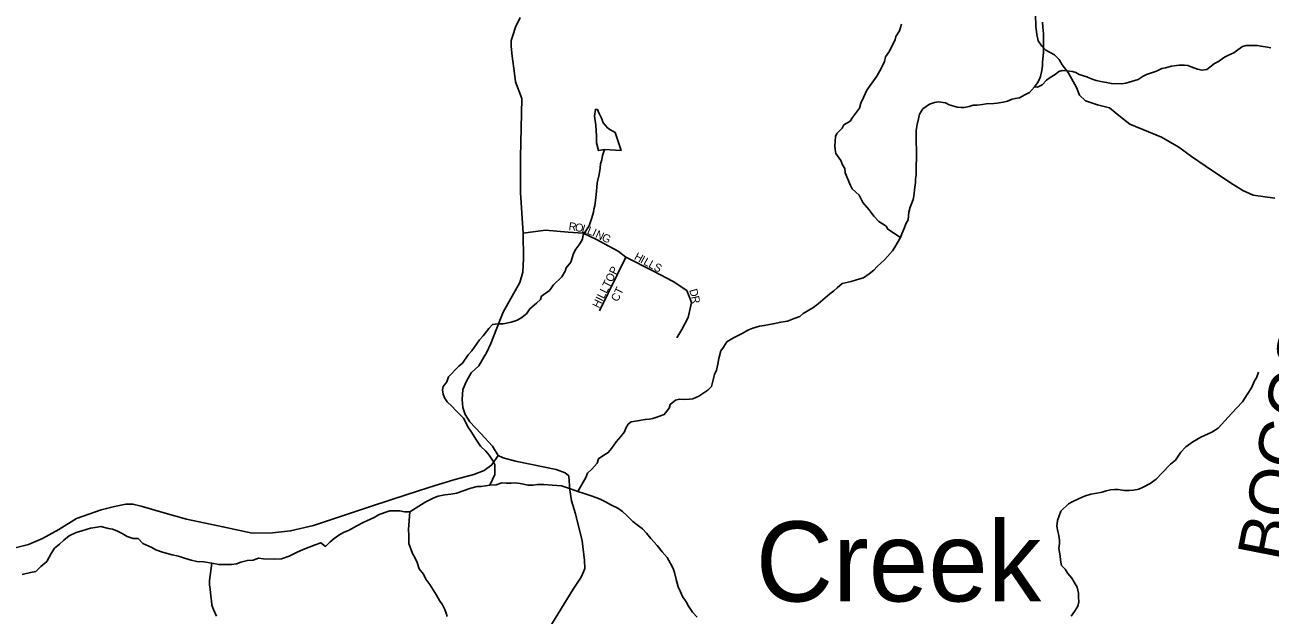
# Model space of a CAD drawing. Extents: x 1310247 to 1664935, y 235267 to 584339.
# Drawn here: x 1481469 to 1489245, y 356246 to 359933 of the extents above; entities that cross this region are included whole.
import ezdxf

# ---------------------------------------------------------------- set-up
doc = ezdxf.new("R2010")
doc.units = 0
for name, color, linetype in [('GM_X_County_Road', 7, 'Continuous'), ('GM_X_Minor_Lake', 7, 'Continuous'), ('GM_X_Minor_River', 7, 'Continuous'), ('GM_X_Minor_River_Text', 7, 'Continuous'), ('GM_X_Township_Road_Text', 7, 'Continuous'), ('GM_X_Township_Subdivision', 7, 'Continuous'), ('GM_X_Township_Subdivision_Text', 7, 'Continuous')]:
    doc.layers.add(name, color=color, linetype=linetype)

msp = doc.modelspace()

# ---------------------------------------------------------------- linework, layer by layer
at = {"layer": 'GM_X_County_Road'}
for points in [[(1484740.4, 356159.9), (1484893.3, 356408.6), (1484943.4, 356483.5), (1484958.3, 356515.2), (1484964.9, 356537), (1484964.3, 356587.2), (1484949.6, 356709.9), (1484908.1, 356877.5), (1484882.4, 356960.4), (1484872.2, 357028.8), (1484869, 357057), (1484867.7, 357083.1), (1484866.6, 357115.2), (1484843, 357133.9), (1484787.6, 357155.4), (1484532.8, 357208.2), (1484455.3, 357228.3), (1484423.6, 357243.2), (1484389.2, 357301.6), (1484315.5, 357380), (1484246.5, 357452.1), (1484218.3, 357499.2), (1484204.2, 357543.1), (1484199.5, 357591.7), (1484204.2, 357654.4), (1484227.7, 357706.1), (1484255.9, 357759.5), (1484304.5, 357803.4), (1484334.3, 357857.2), (1484351.1, 357884.9), (1484378.6, 357942.3), (1484434.6, 358085.2), (1484456.1, 358138.8), (1484559, 358323.7), (1484577.8, 358387.9), (1484583.1, 358473.6), (1484580.5, 358631.5), (1484564.4, 358883), (1484564.4, 359105.2), (1484572.4, 359471.8), (1484533.3, 359576.9), (1484526.7, 359629.2), (1484511.7, 359737.9), (1484505.3, 359798.3), (1484506.3, 359834.3), (1484515.2, 359866.2), (1484532.6, 359917.9), (1484562.3, 359979.3)], [(1487779.5, 359995.4), (1487782, 359925.4), (1487788.1, 359872.6), (1487797.9, 359832.1), (1487820, 359800.2), (1487844.6, 359775.6), (1487898.6, 359746.2), (1487928.1, 359716.7), (1487947.7, 359682.4), (1487983.3, 359634.5), (1488037.3, 359541.1), (1488055.2, 359492.9), (1488093.3, 359457.2), (1488167.1, 359432.8), (1488242.3, 359413.5), (1488300, 359365.6), (1488370, 359312.8), (1488567.7, 359230.6), (1488674.5, 359169.2), (1488754.2, 359110.3), (1488885.6, 359021.9), (1489015.7, 358935.9), (1489075.9, 358897.9), (1489139.7, 358869.7), (1489274.8, 358850)], [(1481407.4, 356666.6), (1481491.7, 356686.4), (1481578.7, 356724.6), (1481680.1, 356781.3), (1481790.5, 356849.8), (1481946.1, 356903.1), (1482028.7, 356925), (1482099.5, 356937.9), (1482143.6, 356939.3), (1482195.3, 356925.3), (1482330.2, 356886.1), (1482477.7, 356844.9), (1482705, 356798.1), (1482889, 356758), (1483015.1, 356758.7), (1483127.6, 356771.8), (1483270.7, 356806.1), (1483615.6, 356920.7), (1483759.6, 356967.6), (1483927.7, 357022.1), (1484030.4, 357055.1), (1484161.4, 357094.4), (1484273, 357123.3), (1484337, 357149.2), (1484384, 357184), (1484423.6, 357243.2)]]:
    msp.add_lwpolyline(points, dxfattribs=at)
at = {"layer": 'GM_X_Minor_Lake'}
for points in [[(1485087.6, 359154.7), (1485191.8, 359148.7), (1485155.6, 359259.7), (1485125.8, 359276.3), (1485110, 359286.6), (1485080.5, 359321.3), (1485069, 359349.6), (1485053.5, 359384), (1485043.8, 359404.2), (1485031.8, 359404.4), (1485025.1, 359362.4), (1485034.1, 359306), (1485039, 359237.7), (1485038.3, 359195.5)], [(1485038.3, 359195.5), (1485051.5, 359147.1), (1485087.6, 359154.7)]]:
    msp.add_lwpolyline(points, dxfattribs=at)
at = {"layer": 'GM_X_Minor_River'}
for points in [[(1486936.8, 358604.4), (1486857.3, 358656), (1486847.6, 358676.3), (1486801.9, 358705.2), (1486770.4, 358737.9), (1486740.9, 358776.6), (1486701.6, 358823.5), (1486678.3, 358868.1), (1486634.8, 358909.1), (1486625.1, 358929.3), (1486592.4, 359008.3), (1486588.8, 359036.5), (1486575.2, 359058.8), (1486563.6, 359085.1), (1486532.3, 359129.9), (1486528.7, 359154), (1486527.1, 359176.2), (1486532.1, 359234.4), (1486540.5, 359254.3), (1486573.3, 359287.9), (1486583.7, 359307.8), (1486622.3, 359331.3), (1486636.8, 359353.2), (1486682.1, 359412.7), (1486688.7, 359442.7), (1486705.4, 359478.6), (1486726.3, 359524.5), (1486790.2, 359611.8), (1486819.3, 359663.5), (1486838.1, 359703.4), (1486842.6, 359733.5), (1486869.4, 359769.2), (1486902.9, 359841), (1486907.3, 359861), (1486930, 359894.8), (1486942.8, 359936.7)], [(1487365.6, 359423), (1487391.9, 359430.6), (1487414, 359432.2), (1487450.2, 359435.6), (1487472.4, 359439.3), (1487520.7, 359442.5), (1487540.8, 359444.1), (1487579.1, 359449.5), (1487605.4, 359457.1), (1487633.7, 359468.7), (1487653.9, 359472.3), (1487680.1, 359477.9), (1487712.6, 359495.4), (1487743, 359511), (1487773.8, 359546.6), (1487792.3, 359570.4), (1487802.8, 359590.3), (1487811.2, 359610.3), (1487819.9, 359648.3), (1487824.4, 359676.4), (1487824.8, 359698.5), (1487830, 359762.7), (1487830.9, 359814.9), (1487829.5, 359847.1), (1487830.1, 359877.2), (1487826.8, 359917.5), (1487823.3, 359949.7)], [(1487773.8, 359546.6), (1487791.9, 359544.3), (1487822.3, 359557.8), (1487848.9, 359587.5), (1487871.3, 359603.2), (1487903.8, 359622.8), (1487926.3, 359642.5), (1487946.5, 359648.2), (1487976.6, 359645.6), (1488010.7, 359641), (1488032.7, 359634.6), (1488052.5, 359622.2), (1488100.5, 359607.3), (1488124.4, 359596.9), (1488158.4, 359586.2), (1488198.5, 359577.5), (1488224.5, 359573), (1488254.5, 359566.5), (1488318.8, 359565.4), (1488345, 359568.9), (1488421.8, 359591.8), (1488452.3, 359611.3), (1488472.6, 359623), (1488535.3, 359644), (1488569.8, 359659.5), (1488592, 359665.2), (1488630.3, 359674.6), (1488676.7, 359681.8), (1488710.8, 359681.2), (1488730.9, 359678.8), (1488752.8, 359670.4), (1488792.8, 359655.7), (1488820.8, 359649.2), (1488851, 359654.7), (1488897.9, 359692.1), (1488922.3, 359703.7), (1488961, 359731.2), (1488981.2, 359740.8), (1489019.7, 359758.3), (1489044.2, 359776), (1489072.7, 359797.6), (1489094.9, 359803.2), (1489121.1, 359804.8), (1489141.2, 359804.4), (1489165.3, 359804), (1489189.3, 359799.6), (1489229.4, 359792.8), (1489249.4, 359788.5)], [(1484921.1, 357017.3), (1484972.1, 357104.8), (1484982.7, 357132.8), (1485009.3, 357156.4), (1485042.1, 357194), (1485050.6, 357222), (1485079.1, 357239.6), (1485111.6, 357261.2), (1485132.2, 357287), (1485161.1, 357328.6), (1485189.8, 357362.3), (1485212.5, 357390.1), (1485220.9, 357414), (1485235.4, 357437.9), (1485255.8, 357453.6), (1485282, 357457.2), (1485342.5, 357468.2), (1485366.6, 357469.8), (1485390.8, 357473.4), (1485415.1, 357481.1), (1485461.6, 357498.3), (1485492.5, 357538), (1485499, 357562), (1485531.6, 357587.6), (1485557.8, 357595.2), (1485583.9, 357592.7), (1485620.1, 357594.1), (1485640.3, 357595.8), (1485676.7, 357613.2), (1485733.7, 357650.4), (1485756.2, 357674.1), (1485775.7, 357748.2), (1485788.2, 357776.1), (1485797, 357814.1), (1485803.6, 357848.2), (1485814.5, 357896.2), (1485831, 357920), (1485851.7, 357951.8), (1485894.4, 357977.2), (1485949.1, 358004.4), (1485983.7, 358026), (1486014, 358037.5), (1486036.3, 358045.1), (1486056.5, 358050.8), (1486086.7, 358054.3), (1486141.2, 358065.5), (1486189.6, 358074.7), (1486231.9, 358082), (1486272.4, 358099.4), (1486308.8, 358110.8), (1486329.3, 358130.5), (1486390.2, 358165.7), (1486422.8, 358189.2), (1486496.3, 358252.3), (1486520.7, 358272), (1486541.2, 358289.7), (1486573.8, 358317.3), (1486628.3, 358330.4), (1486656.6, 358338), (1486682.9, 358345.5), (1486707.1, 358353.2), (1486741.7, 358376.7), (1486770.3, 358400.3), (1486790.8, 358424.1), (1486837.8, 358465.5), (1486856.2, 358485.2), (1486887, 358520.9), (1486901.5, 358544.8), (1486936.8, 358604.4), (1486945.2, 358626.4), (1486957.8, 358656.3), (1486972.6, 358694.2), (1486985, 358714.1), (1486989.9, 358762.3), (1486998.5, 358794.3), (1487004.9, 358814.3), (1487015.4, 358842.2), (1487019.8, 358862.2), (1487026.9, 358918.4), (1487031.4, 358948.5), (1487031.8, 358968.5), (1487034.3, 358994.6), (1487037.2, 359159.4), (1487035.8, 359191.6), (1487034.3, 359219.7), (1487034.8, 359243.8), (1487035.3, 359272), (1487042, 359310), (1487048.7, 359346.1), (1487055.2, 359374.1), (1487075.9, 359407.9), (1487118.7, 359437.3), (1487149, 359448.8), (1487175.2, 359452.4), (1487217.3, 359445.7), (1487241.2, 359433.2), (1487269.2, 359424.7), (1487291.2, 359418.3), (1487315.2, 359415.9), (1487335.4, 359417.5), (1487365.6, 359423)], [(1484373.3, 357056.7), (1484403.7, 357124.6), (1484402.8, 357186.9), (1484393.1, 357207.2), (1484367.7, 357243.8), (1484348.1, 357270.2), (1484314.5, 357301), (1484289, 357337.6), (1484253.8, 357394.4), (1484240.1, 357414.8), (1484207.1, 357475.6), (1484159.7, 357524.7), (1484136.1, 357551.2), (1484106.4, 357577.8), (1484088.8, 357602.2), (1484081.2, 357626.5), (1484077.6, 357652.7), (1484082, 357672.7), (1484104.7, 357702.5), (1484115.3, 357734.4), (1484178.8, 357801.7), (1484201.2, 357819.4), (1484236.3, 357871), (1484260.9, 357896.7), (1484308.4, 357964.2), (1484330.9, 357990), (1484365.9, 358035.6), (1484388.5, 358061.3), (1484422.7, 358064.8), (1484454.9, 358066.2), (1484505.3, 358075.4), (1484539.7, 358086.9), (1484566.1, 358100.5), (1484600.8, 358128), (1484621.4, 358159.8), (1484664.2, 358193.3), (1484688.8, 358217), (1484695.2, 358237), (1484746.1, 358274.3), (1484770.8, 358308), (1484822, 358359.4), (1484842.7, 358393.2), (1484849.1, 358415.2), (1484877.9, 358450.8), (1484895, 358504.8), (1484909.5, 358530.7), (1484934.3, 358564.4), (1484950.9, 358594.3), (1484955.4, 358620.3), (1484992.6, 358678), (1485009.6, 358727.9), (1485020.2, 358761.9), (1485022.6, 358782), (1485029, 358802), (1485034, 358854.1), (1485038.7, 358894.2), (1485041.1, 358918.3), (1485043.7, 358946.4), (1485054.7, 358998.5), (1485061.4, 359038.5), (1485063.9, 359064.6), (1485072.4, 359090.6), (1485076.9, 359116.7), (1485087.6, 359154.7)], [(1488003.4, 356239), (1488024, 356268.7), (1488044.7, 356302.5), (1488051.2, 356328.5), (1488049.7, 356356.7), (1488048.2, 356382.9), (1488040.8, 356421.2), (1488021.3, 356451.6), (1488007.7, 356476), (1487982.1, 356504.6), (1487964.5, 356533), (1487942.8, 356555.5), (1487937.4, 356589.7), (1487933.8, 356615.9), (1487926.6, 356662.3), (1487929.2, 356692.3), (1487929.6, 356714.5), (1487926.1, 356742.6), (1487920.5, 356768.9), (1487913, 356801.1), (1487917.7, 356837.2), (1487938.9, 356895.1), (1487985.9, 356940.6), (1488010.2, 356952.2), (1488048.8, 356971.6), (1488085.3, 356989.1), (1488125.7, 357000.4), (1488151.9, 357006), (1488196.3, 357013.3), (1488222.6, 357022.9), (1488248.8, 357028.5), (1488272.9, 357030.1), (1488297, 357029.6), (1488335.2, 357025), (1488365.3, 357024.5), (1488391.4, 357026), (1488425.7, 357031.5), (1488452.1, 357045.1), (1488496.7, 357068.4), (1488533.4, 357093.9), (1488570.2, 357131.5), (1488623.5, 357188.8), (1488654.1, 357214.4), (1488687.2, 357264.1), (1488719.9, 357297.7), (1488762.7, 357327.1), (1488813.5, 357356.3), (1488882.4, 357389.3), (1488921, 357412.8), (1488941.5, 357436.5), (1488982.6, 357482), (1489035.8, 357537.4), (1489072.7, 357576.9), (1489101.7, 357624.7), (1489128.5, 357664.4), (1489147.4, 357708.3), (1489159.8, 357728.2), (1489172.6, 357764.1)], [(1482176, 356724.7), (1482205.5, 356692.1), (1482261.1, 356667.1), (1482286.9, 356652.6), (1482328.7, 356639.8), (1482388.5, 356622.8), (1482428.4, 356614.1), (1482466.2, 356601.4), (1482508, 356588.7), (1482541.9, 356580.1), (1482585.9, 356579.3), (1482635.8, 356570.4), (1482679.7, 356561.7), (1482721.7, 356561), (1482759.8, 356562.3), (1482789.9, 356565.8), (1482818, 356575.4), (1482858.2, 356586.8), (1482894.3, 356588.1), (1482928.6, 356601.6), (1482958.5, 356597.1), (1483030.5, 356595.9), (1483070.6, 356597.2), (1483118.9, 356614.5), (1483165.4, 356637.7), (1483205.7, 356655.1), (1483244, 356670.5), (1483282.2, 356683.9), (1483316.5, 356697.4), (1483346.1, 356674.8), (1483372.6, 356700.4), (1483401, 356724), (1483435.4, 356749.5), (1483461.7, 356763.1), (1483489.9, 356774.7), (1483542.4, 356803.9), (1483580.8, 356823.3), (1483649.4, 356856.3), (1483677.7, 356871.8), (1483716, 356887.3), (1483748.2, 356896.7), (1483778.2, 356896.2), (1483810.2, 356897.7), (1483840.1, 356891.2), (1483872.2, 356890.6), (1483945, 356937.5), (1483973.3, 356953.1), (1484021.7, 356978.4), (1484049.9, 356987.9), (1484092.1, 356997.3), (1484128.2, 357000.7), (1484166.4, 357008), (1484200.6, 357019.5), (1484252.9, 357038.7), (1484293.1, 357048), (1484319.2, 357049.6), (1484373.3, 357056.7), (1484411.4, 357060.1), (1484447.6, 357071.5), (1484473.6, 357069.1), (1484505.7, 357070.5), (1484531.7, 357072.1), (1484561.7, 357067.6), (1484611.5, 357056.7), (1484643.6, 357058.1), (1484669.7, 357061.7), (1484709.7, 357061), (1484761.7, 357058.2), (1484791.7, 357055.6), (1484819.6, 357053.2), (1484875.4, 357034.2), (1484921.1, 357017.3), (1484960.9, 357004.6), (1484998.7, 356992), (1485040.5, 356977.2), (1485066.4, 356968.7), (1485094.2, 356954.2), (1485131.8, 356931.5), (1485171.6, 356912.8), (1485201.2, 356892.2), (1485230.8, 356865.6), (1485266.3, 356830.9), (1485291.9, 356810.4), (1485325.5, 356783.8), (1485351.1, 356757.3), (1485378.6, 356724.7), (1485417.8, 356679.9), (1485449.2, 356641.2), (1485480.6, 356604.6), (1485500, 356568.1), (1485517.6, 356537.8), (1485525.1, 356511.5), (1485536.4, 356467.2), (1485549.6, 356422.8), (1485563.1, 356390.5), (1485576.7, 356362.2), (1485598.1, 356327.7), (1485613.7, 356301.4), (1485639.1, 356264.8), (1485666.5, 356232.3)], [(1483872.2, 356890.6), (1483864.9, 356780.1), (1483866.2, 356741.9), (1483865.7, 356715.8), (1483867.3, 356693.7), (1483890.3, 356631), (1483903.9, 356604.6), (1483919.4, 356574.2), (1483930.8, 356533.8), (1483958.3, 356501.2), (1483971.8, 356470.8), (1483997.3, 356436.2), (1484038.4, 356371.2), (1484057.8, 356336.7), (1484077.4, 356310.3), (1484091, 356279.9), (1484100.6, 356257.6), (1484106.3, 356237.5)], [(1481451.7, 356500.2), (1481503.9, 356511.3), (1481536.1, 356518.8), (1481568.6, 356548.3), (1481605.1, 356579.8), (1481632, 356629.5), (1481654.6, 356663.3), (1481685, 356688.8), (1481711.5, 356714.5), (1481745.9, 356740), (1481788.3, 356761.3), (1481824.5, 356772.8), (1481850.7, 356780.3), (1481878.8, 356787.9), (1481907, 356793.4), (1481943.1, 356798.9), (1481990.9, 356786), (1482016.8, 356781.5), (1482042.7, 356771.1), (1482076.4, 356754.5), (1482108.1, 356735.9), (1482144, 356725.2), (1482176, 356724.7)], [(1482635.8, 356570.4), (1482621, 356461.8), (1482622.6, 356435.6), (1482626.1, 356407.4), (1482629.3, 356363.2), (1482634.8, 356335), (1482636.3, 356306.8), (1482645.9, 356280.5), (1482665.2, 356238)]]:
    msp.add_lwpolyline(points, dxfattribs=at)
at = {"layer": 'GM_X_Township_Subdivision'}
for points in [[(1484580.5, 358631.5), (1484719.6, 358650.2), (1484861.5, 358636.8), (1484955.1, 358631.5), (1485038.1, 358591.3), (1485115.7, 358551.2), (1485174.6, 358519.1), (1485222.8, 358481.6), (1485394, 358393.3), (1485517.2, 358329), (1485602.8, 358272.8), (1485632.3, 358197.9), (1485610.8, 358104.2), (1485570.7, 358029.3), (1485541.3, 357978.5)], [(1485056.6, 358146.7), (1485222.8, 358481.6)]]:
    msp.add_lwpolyline(points, dxfattribs=at)

# ---------------------------------------------------------------- texts
at = {"layer": 'GM_X_Minor_River_Text'}
msp.add_text('Creek', height=499.98, rotation=0.00169, dxfattribs=at).set_placement((1486033.2, 356330.9))
at = {"layer": 'GM_X_Township_Road_Text'}
msp.add_text('BOGGS', height=300, rotation=78.96862, dxfattribs=at).set_placement((1489333.5, 356570.9))
at = {"layer": 'GM_X_Township_Subdivision_Text'}
for s, rotation, p in [('R', 352.5688, (1484862.3, 358651.3)), ('O', 349.60701, (1484901, 358646.3)), ('L', 343.68345, (1484942.9, 358638.7)), ('L', 337.75989, (1484975.4, 358629.3)), ('I', 334.79811, (1485007.3, 358616.2)), ('N', 334.79811, (1485027.2, 358606.9)), ('G', 334.79811, (1485067.1, 358588.1)), ('H', 331.14708, (1485269.6, 358470.5)), ('HILLTOP', 63.4341, (1485054.2, 358158.5)), ('I', 331.14708, (1485308.1, 358449.3)), ('L', 331.14933, (1485327.4, 358438.7)), ('L', 331.4912, (1485358.5, 358421.5)), ('S', 333.76252, (1485391.3, 358403.8)), ('CT', 63.43494, (1485170.7, 358199.2)), ('D', 285.91838, (1485617.2, 358275.9)), ('R', 281.7886, (1485629, 358234.5))]:
    msp.add_text(s, height=50, rotation=rotation, dxfattribs=at).set_placement(p)

doc.saveas('drawing.dxf')
